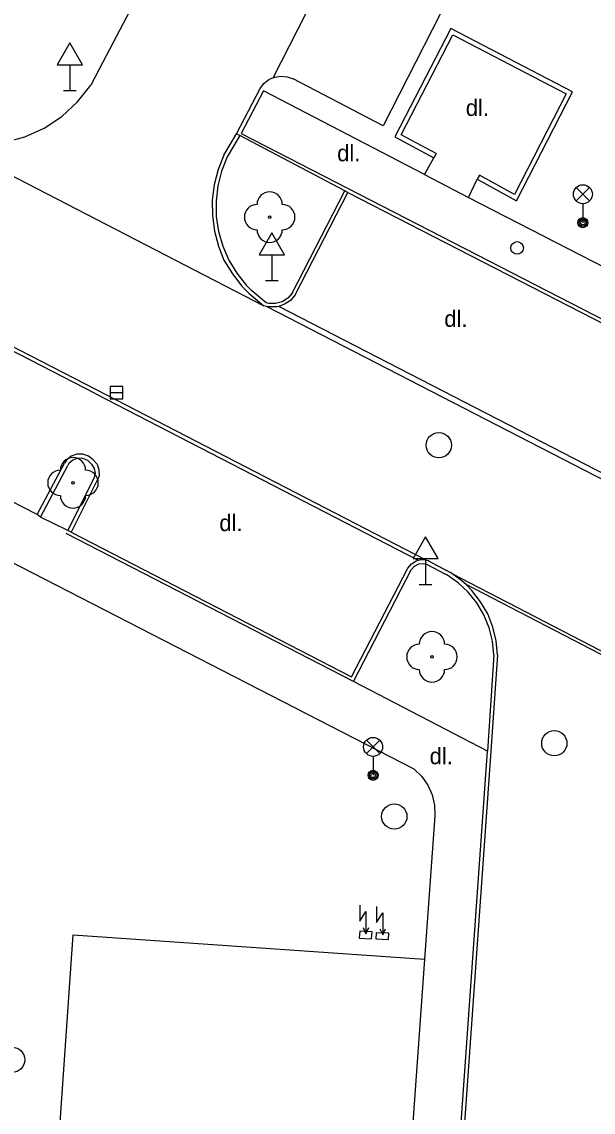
# Model space of a CAD drawing. Extents: x -539515 to -538098, y -1182060 to -1180157.
# Drawn here: x -538386.9 to -538364.3, y -1181460.29 to -1181417.12 of the extents above; entities that cross this region are included whole.
import ezdxf

# ---------------------------------------------------------------- set-up
doc = ezdxf.new("R2010")
doc.units = 0
for name, color, linetype in [('Vrstva 1', 7, 'Continuous'), ('Vrstva 13', 7, 'Continuous'), ('Vrstva 22', 7, 'Continuous'), ('Vrstva 24', 7, 'Continuous'), ('Vrstva 27', 7, 'Continuous'), ('Vrstva 28', 7, 'Continuous'), ('Vrstva 33', 7, 'Continuous'), ('Vrstva 34', 7, 'Continuous'), ('Vrstva 40', 7, 'Continuous'), ('Vrstva 68', 7, 'Continuous'), ('Vrstva 88', 7, 'Continuous')]:
    doc.layers.add(name, color=color, linetype=linetype)

msp = doc.modelspace()

# ---------------------------------------------------------------- linework, layer by layer
at = {"layer": 'Vrstva 1'}
for p, q in [((-538386.3, -1181473.8), (-538384.87, -1181453.27)), ((-538384.87, -1181453.27), (-538370.97, -1181454.23)), ((-538370.97, -1181454.23), (-538371.61, -1181463.19))]:
    msp.add_line(p, q, dxfattribs=at)
at = {"layer": 'Vrstva 13'}
for p, q in [((-538377.35, -1181419.85), (-538378.23, -1181421.54)), ((-538370.98, -1181423.16), (-538377.35, -1181419.85)), ((-538378.23, -1181421.54), (-538362.71, -1181429.53)), ((-538370.98, -1181423.16), (-538370.6, -1181422.5)), ((-538370.98, -1181423.16), (-538369.24, -1181424.07)), ((-538369.24, -1181424.07), (-538368.89, -1181423.35)), ((-538369.24, -1181424.07), (-538348.75, -1181434.59)), ((-538373.79, -1181443.24), (-538385.15, -1181437.37)), ((-538368.48, -1181445.99), (-538373.79, -1181443.24)), ((-538370.56, -1181475.283), (-538368.48, -1181445.99)), ((-538370.56, -1181448.56), (-538370.97, -1181454.23))]:
    msp.add_line(p, q, dxfattribs=at)
for points in [[(-538371.38, -1181446.71), (-538391.67, -1181436.28), (-538393.51, -1181435.36)], [(-538371.38, -1181446.71), (-538371.079, -1181447.002), (-538370.84, -1181447.345), (-538370.67, -1181447.728), (-538370.575, -1181448.136), (-538370.56, -1181448.56)]]:
    msp.add_lwpolyline(points, dxfattribs=at)
at = {"layer": 'Vrstva 22'}
for centre in [(-538377.1, -1181424.85), (-538384.88, -1181435.37), (-538370.68, -1181442.26)]:
    msp.add_circle(centre, 0.05, dxfattribs=at)
for centre, start, end in [((-538377.1, -1181424.35), 0, 180), ((-538377.6, -1181424.85), 90, 270), ((-538376.6, -1181424.85), 270, 90), ((-538377.1, -1181425.35), 180, 0), ((-538384.88, -1181434.87), 0, 180), ((-538385.38, -1181435.37), 90, 270), ((-538384.38, -1181435.37), 270, 90), ((-538384.88, -1181435.87), 180, 0), ((-538370.68, -1181441.76), 0, 180), ((-538371.18, -1181442.26), 90, 270), ((-538370.18, -1181442.26), 270, 90), ((-538370.68, -1181442.76), 180, 0)]:
    msp.add_arc(centre, 0.5, start, end, dxfattribs=at)
at = {"layer": 'Vrstva 24'}
for p, q in [((-538373.54, -1181452.094), (-538373.54, -1181452.72)), ((-538372.88, -1181452.144), (-538372.88, -1181452.77)), ((-538373.54, -1181452.72), (-538373.29, -1181452.345)), ((-538373.29, -1181452.345), (-538373.29, -1181453.22)), ((-538372.88, -1181452.77), (-538372.63, -1181452.395)), ((-538372.63, -1181452.395), (-538372.63, -1181453.27)), ((-538373.4, -1181452.975), (-538373.29, -1181453.22)), ((-538373.29, -1181453.22), (-538373.18, -1181452.975)), ((-538372.74, -1181453.025), (-538372.63, -1181453.27)), ((-538372.63, -1181453.27), (-538372.52, -1181453.025))]:
    msp.add_line(p, q, dxfattribs=at)
for points in [[(-538373.54, -1181453.12), (-538373.557, -1181453.392), (-538373.067, -1181453.422), (-538373.05, -1181453.15), (-538373.54, -1181453.12)], [(-538372.89, -1181453.18), (-538372.9, -1181453.429), (-538372.4, -1181453.449), (-538372.39, -1181453.2), (-538372.89, -1181453.18)]]:
    msp.add_lwpolyline(points, dxfattribs=at)
at = {"layer": 'Vrstva 27'}
msp.add_line((-538383.41, -1181431.8), (-538382.91, -1181431.8), dxfattribs=at)
msp.add_lwpolyline([(-538383.41, -1181432.05), (-538382.91, -1181432.05), (-538382.91, -1181431.55), (-538383.41, -1181431.55)], close=True, dxfattribs=at)
for centre in [(-538370.41, -1181433.88), (-538365.84, -1181445.68), (-538372.17, -1181448.58), (-538387.29, -1181458.21)]:
    msp.add_circle(centre, 0.5, dxfattribs=at)
at = {"layer": 'Vrstva 28'}
msp.add_circle((-538367.31, -1181426.07), 0.25, dxfattribs=at)
at = {"layer": 'Vrstva 33'}
for p, q in [((-538364.975, -1181424.21), (-538364.445, -1181423.68)), ((-538364.975, -1181423.68), (-538364.445, -1181424.21)), ((-538364.71, -1181424.32), (-538364.71, -1181425.07)), ((-538373.275, -1181446.09), (-538372.745, -1181445.56)), ((-538373.275, -1181445.56), (-538372.745, -1181446.09)), ((-538373.01, -1181446.2), (-538373.01, -1181446.95))]:
    msp.add_line(p, q, dxfattribs=at)
for centre, radius in [((-538364.71, -1181423.945), 0.375), ((-538364.71, -1181425.07), 0.2), ((-538364.71, -1181425.07), 0.145), ((-538364.71, -1181425.07), 0.0876), ((-538373.01, -1181445.825), 0.375), ((-538373.01, -1181446.95), 0.2), ((-538373.01, -1181446.95), 0.145), ((-538373.01, -1181446.95), 0.0876)]:
    msp.add_circle(centre, radius, dxfattribs=at)
at = {"layer": 'Vrstva 34'}
for p, q in [((-538385.01, -1181418.824), (-538385.01, -1181419.84)), ((-538385.26, -1181419.84), (-538384.76, -1181419.84)), ((-538377.01, -1181426.344), (-538377.01, -1181427.36)), ((-538377.26, -1181427.36), (-538376.76, -1181427.36)), ((-538370.93, -1181438.372), (-538370.93, -1181439.39)), ((-538371.18, -1181439.39), (-538370.68, -1181439.39))]:
    msp.add_line(p, q, dxfattribs=at)
for points in [[(-538385.51, -1181418.824), (-538384.51, -1181418.824), (-538385.01, -1181417.956)], [(-538377.51, -1181426.344), (-538376.51, -1181426.344), (-538377.01, -1181425.476)], [(-538371.43, -1181438.372), (-538370.43, -1181438.372), (-538370.93, -1181437.506)]]:
    msp.add_lwpolyline(points, close=True, dxfattribs=at)
at = {"layer": 'Vrstva 68'}
for p, q in [((-538365.12, -1181419.89), (-538369.94, -1181417.38)), ((-538369.859, -1181417.637), (-538365.375, -1181419.972)), ((-538370.51, -1181422.333), (-538370.6, -1181422.5)), ((-538368.798, -1181423.184), (-538368.89, -1181423.35))]:
    msp.add_line(p, q, dxfattribs=at)
for points in [[(-538369.94, -1181417.38), (-538372.15, -1181421.67), (-538370.6, -1181422.5)], [(-538370.51, -1181422.333), (-538371.896, -1181421.591), (-538369.859, -1181417.637)], [(-538368.89, -1181423.35), (-538367.33, -1181424.21), (-538365.12, -1181419.89)], [(-538365.375, -1181419.972), (-538367.41, -1181423.949), (-538368.798, -1181423.184)]]:
    msp.add_lwpolyline(points, dxfattribs=at)
at = {"layer": 'Vrstva 88'}
for p, q in [((-538376.965, -1181419.335), (-538364.399, -1181394.744)), ((-538374.44, -1181401.04), (-538383.7, -1181418.72)), ((-538366.95, -1181410.09), (-538372.61, -1181421.23)), ((-538383.7, -1181418.72), (-538384.18, -1181419.62)), ((-538372.61, -1181421.23), (-538376.17, -1181419.38)), ((-538390.11, -1181421.76), (-538377.33, -1181428.36)), ((-538378.277, -1181421.62), (-538378.776, -1181422.465)), ((-538376.213, -1181427.867), (-538374.133, -1181423.807)), ((-538376.09, -1181427.93), (-538374.01, -1181423.87)), ((-538374.01, -1181423.87), (-538362.91, -1181429.58)), ((-538383.95, -1181431.69), (-538394.39, -1181426.31)), ((-538383.98, -1181431.84), (-538394.117, -1181426.624)), ((-538377.91, -1181427.88), (-538377.33, -1181428.36)), ((-538377.235, -1181428.245), (-538377.807, -1181427.772)), ((-538353.55, -1181440.61), (-538377.22, -1181428.392)), ((-538353.897, -1181440.162), (-538376.735, -1181428.392)), ((-538386.3, -1181436.63), (-538396.11, -1181431.6)), ((-538383.98, -1181431.84), (-538371.22, -1181438.43)), ((-538370.937, -1181438.424), (-538383.95, -1181431.69)), ((-538384.04, -1181435.16), (-538385.091, -1181437.252)), ((-538383.84, -1181435.11), (-538384.95, -1181437.32)), ((-538384.95, -1181437.32), (-538373.86, -1181443.05)), ((-538373.86, -1181443.05), (-538371.63, -1181438.75)), ((-538373.79, -1181443.24), (-538371.497, -1181438.819)), ((-538370.89, -1181438.592), (-538370.17, -1181438.972)), ((-538370.82, -1181438.46), (-538370.1, -1181438.84)), ((-538369.893, -1181438.963), (-538355.66, -1181446.33)), ((-538356.334, -1181446.147), (-538369.333, -1181439.397)), ((-538368.239, -1181442.183), (-538368.48, -1181445.99)), ((-538368.09, -1181442.18), (-538368.35, -1181445.99)), ((-538368.35, -1181445.99), (-538370.43, -1181475.29))]:
    msp.add_line(p, q, dxfattribs=at)
for points in [[(-538377.48, -1181419.76), (-538377.328, -1181419.561), (-538377.131, -1181419.407), (-538377.02, -1181419.35), (-538376.965, -1181419.335), (-538376.901, -1181419.307), (-538376.654, -1181419.268), (-538376.405, -1181419.293), (-538376.17, -1181419.38)], [(-538390.11, -1181421.76), (-538389.285, -1181421.941), (-538388.443, -1181421.989), (-538387.603, -1181421.9), (-538386.788, -1181421.678), (-538386.02, -1181421.329), (-538385.317, -1181420.861), (-538384.699, -1181420.286), (-538384.18, -1181419.62)], [(-538378.91, -1181422.4), (-538378.41, -1181421.55), (-538377.48, -1181419.76)], [(-538374.01, -1181423.87), (-538374.133, -1181423.807), (-538378.277, -1181421.62), (-538378.41, -1181421.55)], [(-538378.91, -1181422.4), (-538379.14, -1181422.971), (-538379.294, -1181423.566), (-538379.37, -1181424.177), (-538379.366, -1181424.792), (-538379.28, -1181425.41), (-538379.12, -1181425.995), (-538378.91, -1181426.55), (-538378.573, -1181427.094), (-538378.197, -1181427.581), (-538377.91, -1181427.88)], [(-538378.776, -1181422.465), (-538379.001, -1181423.026), (-538379.151, -1181423.613), (-538379.222, -1181424.214), (-538379.214, -1181424.82), (-538379.126, -1181425.419), (-538378.959, -1181426.001), (-538378.718, -1181426.556), (-538378.405, -1181427.074), (-538378.027, -1181427.547), (-538377.807, -1181427.772)], [(-538376.09, -1181427.93), (-538376.276, -1181428.151), (-538376.49, -1181428.28), (-538376.735, -1181428.392), (-538376.79, -1181428.404), (-538377.11, -1181428.4), (-538377.22, -1181428.392), (-538377.33, -1181428.36)], [(-538376.213, -1181427.867), (-538376.383, -1181428.061), (-538376.61, -1181428.205), (-538376.87, -1181428.276), (-538377.139, -1181428.268), (-538377.235, -1181428.245)], [(-538384.08, -1181434.46), (-538384.266, -1181434.314), (-538384.491, -1181434.237), (-538384.728, -1181434.24), (-538384.951, -1181434.32), (-538385.135, -1181434.469), (-538385.22, -1181434.59)], [(-538384.148, -1181434.635), (-538384.294, -1181434.486), (-538384.485, -1181434.403), (-538384.692, -1181434.398), (-538384.887, -1181434.47), (-538385.041, -1181434.61), (-538385.09, -1181434.69)], [(-538384.08, -1181434.46), (-538383.927, -1181434.629), (-538383.86, -1181434.86), (-538383.84, -1181435.11)], [(-538386.17, -1181436.73), (-538386.3, -1181436.63), (-538385.22, -1181434.59)], [(-538384.95, -1181437.32), (-538385.091, -1181437.252), (-538386.17, -1181436.73), (-538385.09, -1181434.69)], [(-538384.148, -1181434.635), (-538384.039, -1181434.796), (-538384.004, -1181434.986), (-538384.04, -1181435.16)], [(-538371.63, -1181438.75), (-538371.491, -1181438.573), (-538371.299, -1181438.455), (-538371.22, -1181438.43), (-538371.078, -1181438.411), (-538370.937, -1181438.424), (-538370.83, -1181438.45), (-538370.82, -1181438.46)], [(-538371.497, -1181438.819), (-538371.372, -1181438.669), (-538371.197, -1181438.579), (-538371, -1181438.565), (-538370.89, -1181438.592)], [(-538368.239, -1181442.183), (-538368.29, -1181441.637), (-538368.419, -1181441.105), (-538368.625, -1181440.597), (-538368.902, -1181440.124), (-538369.244, -1181439.697), (-538369.646, -1181439.324), (-538370.097, -1181439.014), (-538370.17, -1181438.972)], [(-538368.09, -1181442.18), (-538368.141, -1181441.624), (-538368.27, -1181441.08), (-538368.476, -1181440.561), (-538368.754, -1181440.076), (-538369.098, -1181439.636), (-538369.333, -1181439.397), (-538369.501, -1181439.249), (-538369.893, -1181438.963), (-538369.955, -1181438.924), (-538370.1, -1181438.84)]]:
    msp.add_lwpolyline(points, dxfattribs=at)

# ---------------------------------------------------------------- texts
at = {"layer": 'Vrstva 40'}
for p in [(-538369.342, -1181420.845), (-538374.43, -1181422.64), (-538370.191, -1181429.196), (-538379.091, -1181437.281), (-538370.772, -1181446.511)]:
    msp.add_text('dl.', height=0.65, dxfattribs=at).set_placement(p)

doc.saveas('drawing.dxf')
